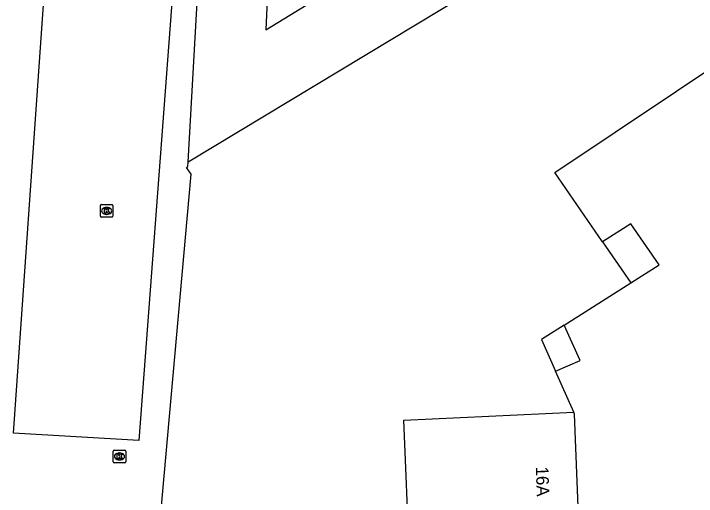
# Model space of a CAD drawing. Extents: x 160664 to 161506, y 382245 to 383288.
# Drawn here: x 161245.3 to 161299.5, y 382928 to 382966.4 of the extents above; entities that cross this region are included whole.
import ezdxf

# ---------------------------------------------------------------- set-up
doc = ezdxf.new("R2010")
doc.units = 0
for name, color, linetype in [('IMGEO_Kolk', 7, 'Continuous'), ('IMGEO_Pand', 7, 'Continuous'), ('IMGEO_Pand_nummerreeks', 7, 'Continuous'), ('IMGEO_Pand_vergunning_verleend', 7, 'Continuous')]:
    doc.layers.add(name, color=color, linetype=linetype)

msp = doc.modelspace()

# ---------------------------------------------------------------- linework, layer by layer
at = {"layer": 'IMGEO_Kolk'}
for p, q in [((161252.144, 382950.276), (161252.144, 382951.128)), ((161252.219, 382951.202), (161253.071, 382951.202)), ((161253.145, 382951.128), (161253.145, 382950.276)), ((161252.632, 382950.982), (161252.657, 382950.982)), ((161253.071, 382950.202), (161252.219, 382950.202)), ((161252.655, 382950.422), (161252.63, 382950.422)), ((161253.169, 382930.768), (161253.169, 382931.62)), ((161253.244, 382931.694), (161254.096, 382931.694)), ((161253.657, 382931.474), (161253.682, 382931.474)), ((161254.17, 382931.62), (161254.17, 382930.768)), ((161254.096, 382930.694), (161253.244, 382930.694)), ((161253.68, 382930.914), (161253.655, 382930.914))]:
    msp.add_line(p, q, dxfattribs=at)
for points in [[(161252.144, 382950.276), (161252.144, 382951.128)], [(161252.219, 382951.202), (161253.071, 382951.202)], [(161253.145, 382951.128), (161253.145, 382950.276)], [(161252.465, 382950.902), (161252.588, 382950.902), (161252.588, 382950.751), (161252.718, 382950.902), (161252.882, 382950.902), (161252.736, 382950.751), (161252.889, 382950.502), (161252.737, 382950.502), (161252.652, 382950.666), (161252.588, 382950.599), (161252.588, 382950.502), (161252.465, 382950.502), (161252.465, 382950.902)], [(161253.071, 382950.202), (161252.219, 382950.202)], [(161253.169, 382930.768), (161253.169, 382931.62)], [(161253.244, 382931.694), (161254.096, 382931.694)], [(161254.17, 382931.62), (161254.17, 382930.768)], [(161253.49, 382931.394), (161253.613, 382931.394), (161253.613, 382931.243), (161253.743, 382931.394), (161253.907, 382931.394), (161253.761, 382931.243), (161253.914, 382930.994), (161253.762, 382930.994), (161253.677, 382931.158), (161253.613, 382931.091), (161253.613, 382930.994), (161253.49, 382930.994), (161253.49, 382931.394)], [(161254.096, 382930.694), (161253.244, 382930.694)]]:
    msp.add_lwpolyline(points, dxfattribs=at)
for centre, start, end in [((161252.221, 382951.126), 91.552, 178.448), ((161252.221, 382951.126), 91.552, 178.448), ((161253.069, 382951.126), 1.552, 88.448), ((161253.069, 382951.126), 1.552, 88.448), ((161252.221, 382950.278), 181.552, 268.448), ((161252.221, 382950.278), 181.552, 268.448), ((161253.069, 382950.278), 271.552, 358.448), ((161253.069, 382950.278), 271.552, 358.448), ((161253.246, 382931.618), 91.552, 178.448), ((161253.246, 382931.618), 91.552, 178.448), ((161254.094, 382931.618), 1.552, 88.448), ((161254.094, 382931.618), 1.552, 88.448), ((161253.246, 382930.77), 181.552, 268.448), ((161253.246, 382930.77), 181.552, 268.448), ((161254.094, 382930.77), 271.552, 358.448), ((161254.094, 382930.77), 271.552, 358.448)]:
    msp.add_arc(centre, 0.0765, start, end, dxfattribs=at)
for centre, major_axis, ratio, start_param, end_param in [((161252.631, 382950.702), (-0.387, 0.002), 0.722429, 4.712389, 7.853982), ((161252.656, 382950.702), (-0.39, 0.002), 0.717154, 1.570796, 4.712389), ((161253.656, 382931.194), (-0.387, 0.002), 0.722429, 4.712389, 7.853982), ((161253.681, 382931.194), (-0.39, 0.002), 0.717154, 1.570796, 4.712389)]:
    msp.add_ellipse(centre, major_axis=major_axis, ratio=ratio, start_param=start_param, end_param=end_param, dxfattribs=at)
at = {"layer": 'IMGEO_Pand'}
for points in [[(161284.843, 382980.134), (161286.031, 382981.137), (161277.912, 382990.748), (161278.905, 382991.587), (161278.421, 382992.16), (161278.497, 382992.225), (161278.433, 382992.301), (161278.83, 382992.637), (161278.894, 382992.56), (161278.971, 382992.625), (161279.455, 382992.052), (161279.86, 382992.394), (161276.463, 382996.397), (161275.743, 382996.024), (161276.125, 382995.243), (161276.642, 382995.495), (161277.054, 382994.652), (161276.251, 382994.26), (161275.851, 382995.078), (161266.427, 382990.197), (161265.294, 382965.083), (161286.542, 382978.122), (161284.843, 382980.134)], [(161259.115, 382954.598), (161260.922, 382986.549), (161261.399, 382987.495), (161260.338, 382993.449), (161263.004, 382994.737), (161262.718, 382995.323)], [(161259.115, 382954.598), (161297.3, 382977.653)], [(161292.046, 382948.246), (161288.243, 382953.752), (161302.706, 382963.411), (161306.836, 382966.227)], [(161256.935, 382926.374), (161259.356, 382953.614), (161258.997, 382954.152), (161259.094, 382954.219), (161259.115, 382954.598)], [(161294.296, 382944.988), (161296.539, 382946.409), (161294.289, 382949.667), (161292.046, 382948.246)], [(161292.046, 382948.246), (161294.296, 382944.988)], [(161289.004, 382941.635), (161294.296, 382944.988)], [(161289.004, 382941.635), (161287.187, 382940.484), (161288.304, 382937.966)], [(161288.304, 382937.966), (161290.249, 382938.828), (161289.004, 382941.635)], [(161289.75, 382934.705), (161288.304, 382937.966)], [(161276.704, 382923.227), (161276.252, 382934.068), (161289.75, 382934.705)], [(161276.704, 382923.227), (161290.227, 382923.845), (161289.82, 382934.548), (161289.75, 382934.705)]]:
    msp.add_lwpolyline(points, dxfattribs=at)
at = {"layer": 'IMGEO_Pand_vergunning_verleend'}
msp.add_lwpolyline([(161245.258, 382933.053), (161248.186, 382975.052), (161258.391, 382974.653), (161255.196, 382932.464), (161245.258, 382933.053)], dxfattribs=at)

# ---------------------------------------------------------------- texts
at = {"layer": 'IMGEO_Pand_nummerreeks'}
msp.add_text('16A', height=1, rotation=272.0567, dxfattribs=at).set_placement((161286.736, 382930.373))

doc.saveas('drawing.dxf')
